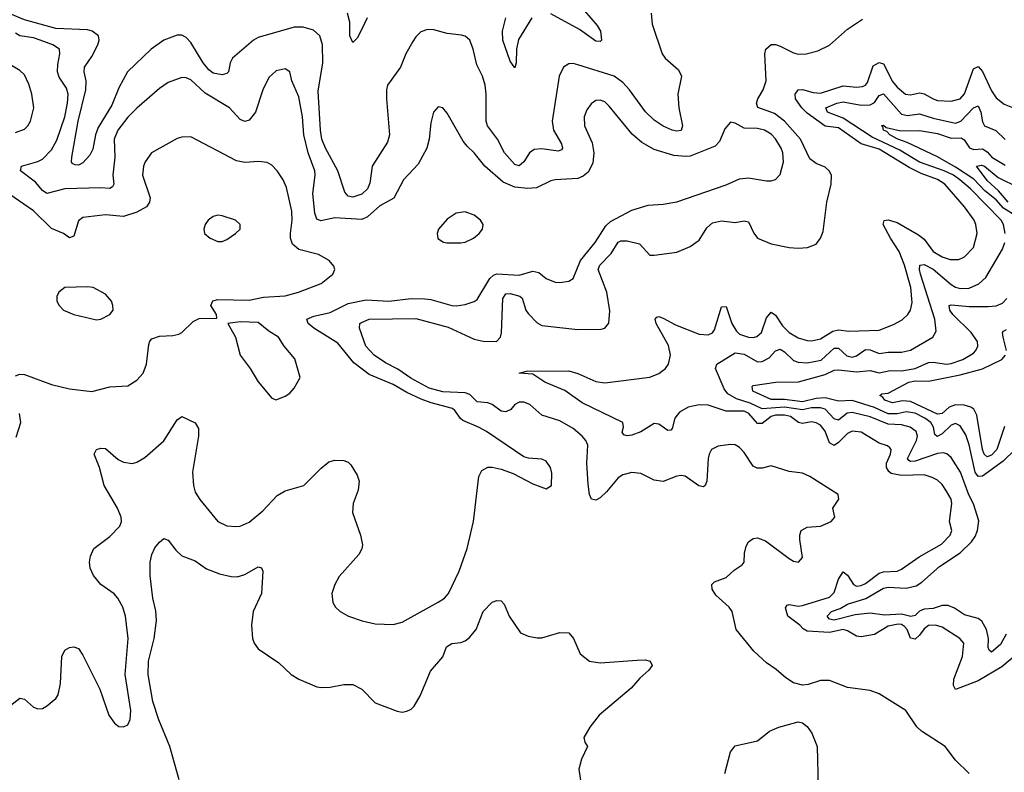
# Model space of a CAD drawing. Header units: inches. Extents: x 1694797 to 1849917, y 907313 to 1017959.
# Tile 511 of 656: x 1755169 to 1759547, y 1001815 to 1005161. Entities that reach past the tile are written whole.
import ezdxf

# ---------------------------------------------------------------- set-up
doc = ezdxf.new("R2010")
doc.units = ezdxf.units.IN
doc.header["$MEASUREMENT"] = 0
doc.layers.add('B7050', color=7, linetype='Continuous')

msp = doc.modelspace()

# ---------------------------------------------------------------- linework, layer by layer
at = {"layer": 'B7050', "color": 5}
for points, elevation in [([(1757977.2, 1005190), (1757981.2, 1005141.2), (1758025.6, 1005010), (1758039, 1004990), (1758097.7, 1004937.7), (1758111.2, 1004910), (1758094.6, 1004830), (1758099.1, 1004770), (1758115.9, 1004690), (1758110, 1004668.1), (1758090, 1004665.3), (1758070, 1004669.9), (1758030, 1004688.6), (1757990, 1004714.6), (1757952, 1004752), (1757881, 1004850), (1757850, 1004882.1), (1757811.4, 1004910), (1757650, 1004961.2), (1757630, 1004966.3), (1757610, 1004965.3), (1757587.1, 1004950), (1757567.9, 1004910), (1757535.9, 1004710), (1757541.7, 1004670), (1757577.8, 1004610), (1757582.9, 1004590), (1757577.9, 1004582.1), (1757563.1, 1004576.9), (1757490, 1004586.7), (1757456.2, 1004583.8), (1757436.1, 1004570), (1757410, 1004528.9), (1757390, 1004512.2), (1757370, 1004517), (1757324, 1004570), (1757293.9, 1004630), (1757249, 1004690), (1757243.4, 1004710), (1757243.2, 1004830), (1757238, 1004870), (1757226.2, 1004910), (1757200.9, 1004960.9), (1757185.9, 1005030), (1757170, 1005069.7), (1757150, 1005087.6), (1757132.9, 1005092.9), (1757070, 1005100.2), (1757010, 1005116.4), (1756982.7, 1005117.4), (1756953, 1005107), (1756930, 1005085.1), (1756916.3, 1005063.7), (1756885.4, 1005010), (1756862.9, 1004950), (1756805, 1004870), (1756800.5, 1004850), (1756800.6, 1004810), (1756812.8, 1004650), (1756803.8, 1004616.2), (1756736.4, 1004510), (1756725.9, 1004434.1), (1756715.3, 1004410), (1756690, 1004385.2), (1756650, 1004372.9), (1756630, 1004376.9), (1756614.6, 1004394.6), (1756583.7, 1004490), (1756529.1, 1004590), (1756512.8, 1004630), (1756506.5, 1004670), (1756496.4, 1004843.6), (1756516.5, 1004970), (1756515.3, 1005050), (1756503.9, 1005090), (1756475.2, 1005115.2), (1756430, 1005128.6), (1756390, 1005127.3), (1756230, 1005081.6), (1756208.9, 1005070), (1756114.7, 1004990), (1756105, 1004970), (1756097.3, 1004930), (1756090, 1004921.7), (1756070, 1004915.7), (1756030, 1004923.8), (1756010, 1004938.7), (1755984.3, 1004970), (1755930, 1005059.8), (1755910, 1005082.7), (1755890, 1005092), (1755870, 1005091.9), (1755810, 1005070.5), (1755753.4, 1005030), (1755649, 1004930), (1755610, 1004857.8), (1755578.4, 1004781.6), (1755517.7, 1004682.3), (1755506.3, 1004650), (1755493.7, 1004586.3), (1755481.7, 1004558.3), (1755450, 1004524.7), (1755430, 1004515.2), (1755415.5, 1004515.5), (1755402.6, 1004522.6), (1755398.9, 1004530), (1755400.5, 1004550), (1755429.5, 1004709.5), (1755462.9, 1004850), (1755464.1, 1004890), (1755455.8, 1004930), (1755456.7, 1004950), (1755490, 1004997.1), (1755516, 1005050), (1755522.6, 1005070), (1755519.8, 1005090), (1755490.9, 1005110), (1755470, 1005115.8), (1755330, 1005121.9), (1755190, 1005160.8), (1755127.4, 1005187.4)], 720), ([(1756714, 1005170), (1756690, 1005118.8), (1756670, 1005079.8), (1756650, 1005059.1), (1756637.4, 1005090), (1756636.8, 1005150), (1756626, 1005190)], 680), ([(1757680.3, 1005200.3), (1757736, 1005136), (1757751.2, 1005110), (1757755.5, 1005070), (1757750, 1005064), (1757730, 1005065.5), (1757657.6, 1005117.6), (1757530, 1005187.7)], 680), ([(1759390, 1001809.6), (1759329.9, 1001869.9), (1759283.5, 1001930), (1759178, 1001998), (1759157, 1002017), (1759108.2, 1002090), (1758990, 1002163.7), (1758950, 1002178.6), (1758850, 1002192.8), (1758770, 1002223.5), (1758730, 1002223.1), (1758674.5, 1002205.5), (1758650, 1002202.7), (1758610, 1002213.1), (1758574.7, 1002234.7), (1758532.7, 1002272.7), (1758490, 1002302), (1758433.7, 1002353.7), (1758355.1, 1002450), (1758337.3, 1002530), (1758323.5, 1002550), (1758263.6, 1002603.6), (1758247.2, 1002630), (1758246, 1002650), (1758257.5, 1002662.5), (1758310, 1002680.8), (1758346.3, 1002713.7), (1758381.9, 1002738.1), (1758390.5, 1002750), (1758391.7, 1002790), (1758399.2, 1002820.8), (1758410, 1002839.4), (1758430, 1002854.7), (1758450, 1002857.4), (1758485, 1002845), (1758590, 1002766.5), (1758610, 1002754.3), (1758631.6, 1002750), (1758649.8, 1002770.2), (1758637.8, 1002850), (1758637.5, 1002870), (1758643.8, 1002890), (1758670, 1002905.4), (1758730, 1002909.7), (1758777.3, 1002930), (1758792.8, 1002950), (1758784.7, 1002990), (1758811.3, 1003030), (1758807.3, 1003050), (1758682, 1003130), (1758650, 1003145.2), (1758590, 1003153.1), (1758510, 1003178.1), (1758470, 1003166.9), (1758447.4, 1003167.4), (1758430, 1003176.8), (1758390, 1003237.7), (1758370, 1003259.1), (1758350, 1003271.1), (1758330, 1003273.3), (1758274.1, 1003265.9), (1758244.2, 1003250), (1758233.9, 1003230), (1758230.1, 1003209.9), (1758224.5, 1003110), (1758216.8, 1003090), (1758210, 1003084.5), (1758188.6, 1003088.6), (1758127.7, 1003132.3), (1758110, 1003135.2), (1758090, 1003131.5), (1758030, 1003107.7), (1757990, 1003114.3), (1757930, 1003143.7), (1757890, 1003147.9), (1757850, 1003137.4), (1757830, 1003125), (1757778.4, 1003061.6), (1757750, 1003036), (1757730, 1003025.9), (1757712, 1003030), (1757702.3, 1003050), (1757696.1, 1003096.1), (1757691.2, 1003190), (1757695.5, 1003270), (1757686.1, 1003290), (1757669.2, 1003310), (1757630, 1003344), (1757570, 1003377.5), (1757490, 1003402.5), (1757437.4, 1003450), (1757410, 1003460.6), (1757390, 1003461.4), (1757370, 1003449.8), (1757352.1, 1003427.9), (1757330, 1003417.9), (1757310, 1003421.6), (1757270, 1003450.3), (1757250, 1003457.9), (1757202.6, 1003462.6), (1757170, 1003494.7), (1757150, 1003503), (1757050, 1003506.1), (1756990, 1003523.6), (1756908.2, 1003568.2), (1756850, 1003608.1), (1756795.6, 1003635.6), (1756745.7, 1003670), (1756708.5, 1003710), (1756679.8, 1003790), (1756681.4, 1003810), (1756685.7, 1003814.3), (1756722.7, 1003830), (1756930, 1003833), (1757074.2, 1003794.2), (1757190, 1003741.3), (1757230, 1003732.7), (1757289.2, 1003730.8), (1757306.8, 1003750), (1757311.6, 1003768.4), (1757317.8, 1003922.2), (1757330, 1003941.9), (1757350, 1003943.9), (1757392, 1003932), (1757403.2, 1003923.2), (1757419.7, 1003870), (1757430, 1003854.6), (1757470, 1003813.7), (1757490, 1003802.2), (1757650, 1003784), (1757753.9, 1003786.1), (1757770, 1003790.3), (1757788, 1003812), (1757793.3, 1003866.7), (1757779.7, 1003950), (1757741.4, 1004050), (1757748.9, 1004070), (1757798.4, 1004121.6), (1757830, 1004172.6), (1757842.2, 1004177.8), (1757870, 1004178.2), (1757924.3, 1004164.3), (1757970, 1004114.9), (1757990, 1004114), (1758090, 1004128), (1758150, 1004152.8), (1758190, 1004181.5), (1758224.5, 1004235.5), (1758250, 1004258.1), (1758290, 1004267.2), (1758350, 1004260.1), (1758390, 1004266.3), (1758410, 1004262.3), (1758432.4, 1004212.4), (1758450, 1004190.3), (1758510, 1004165.2), (1758590, 1004149), (1758630, 1004146), (1758671.1, 1004148.9), (1758710, 1004163.8), (1758730, 1004190.6), (1758740.8, 1004219.2), (1758757, 1004350), (1758777.1, 1004430), (1758778.7, 1004470), (1758768.4, 1004490), (1758750, 1004506.2), (1758710, 1004522.1), (1758682, 1004542), (1758639.9, 1004630), (1758568.9, 1004710), (1758524.5, 1004744.5), (1758450.7, 1004770.7), (1758445.1, 1004790), (1758451.1, 1004810), (1758475, 1004850), (1758488.6, 1004890), (1758482.3, 1005010), (1758486.3, 1005030), (1758510, 1005051.6), (1758530, 1005050.4), (1758550, 1005043.2), (1758610, 1005013.2), (1758630, 1005007.6), (1758665.2, 1005010), (1758717.7, 1005022.3), (1758770, 1005048.1), (1758850, 1005119.7), (1758915.8, 1005164.2)], 720), ([(1757446.4, 1005170), (1757386.9, 1005073.1), (1757377.8, 1005030), (1757376.8, 1004970), (1757370, 1004947.8), (1757350, 1004976.4), (1757317.1, 1005070), (1757315.7, 1005110), (1757330.5, 1005170)], 680), ([(1755116.6, 1002103.4), (1755170, 1002145.5), (1755190, 1002140.5), (1755230, 1002105.5), (1755250, 1002098), (1755270, 1002099.1), (1755289, 1002110), (1755330, 1002144), (1755339.7, 1002160.3), (1755351.1, 1002210), (1755356.4, 1002330), (1755370, 1002359.1), (1755390, 1002370.7), (1755410, 1002373.4), (1755430, 1002365.5), (1755450, 1002336.3), (1755524.9, 1002184.9), (1755565.7, 1002070), (1755590, 1002034), (1755610, 1002019.1), (1755630, 1002017.3), (1755650, 1002026.8), (1755660.7, 1002050), (1755663.5, 1002090), (1755638.7, 1002250), (1755651.4, 1002410), (1755638.9, 1002510), (1755627.6, 1002550), (1755605.7, 1002590), (1755589, 1002609), (1755530, 1002649.7), (1755497.4, 1002690), (1755482.5, 1002722.5), (1755479.7, 1002750), (1755483.7, 1002776.3), (1755498.4, 1002810), (1755570, 1002863.1), (1755615.1, 1002910), (1755621.6, 1002930), (1755619.7, 1002950), (1755603.5, 1002990), (1755544.1, 1003090), (1755523.5, 1003170), (1755500.7, 1003230), (1755510, 1003250.4), (1755530, 1003256.5), (1755550, 1003254.3), (1755606.4, 1003206.4), (1755630, 1003193.8), (1755670, 1003188.9), (1755690, 1003193.7), (1755725.1, 1003214.9), (1755810, 1003288.5), (1755870, 1003382.8), (1755890, 1003397.3), (1755948.7, 1003368.7), (1755963.9, 1003343.9), (1755963.6, 1003310), (1755937.2, 1003150), (1755941.8, 1003090), (1755950, 1003060.7), (1755970, 1003028), (1756050, 1002930.5), (1756090, 1002911.8), (1756130, 1002907.6), (1756150, 1002910.3), (1756190, 1002927.4), (1756250, 1002978), (1756313.7, 1003046.3), (1756350, 1003066.7), (1756432.3, 1003090), (1756510, 1003168.2), (1756544.1, 1003195.9), (1756570, 1003203.7), (1756610, 1003202), (1756630, 1003194.4), (1756641.6, 1003181.6), (1756670, 1003136.3), (1756678.3, 1003110), (1756674.6, 1003070), (1756652.2, 1003010), (1756648.7, 1002970), (1756684.6, 1002870), (1756692.9, 1002827.1), (1756690, 1002809), (1756676.7, 1002783.3), (1756590, 1002686), (1756570.4, 1002650), (1756557.1, 1002610), (1756562, 1002570), (1756573.4, 1002550), (1756594, 1002530), (1756630.8, 1002510), (1756691.5, 1002488.5), (1756750, 1002474.9), (1756830, 1002471.8), (1756870, 1002483.1), (1757030, 1002571.3), (1757057.4, 1002590), (1757075.6, 1002610), (1757122.7, 1002710), (1757158.7, 1002810), (1757186.2, 1002930), (1757209.8, 1003130), (1757223.3, 1003156.7), (1757250, 1003171.7), (1757270, 1003171.7), (1757310, 1003162.3), (1757363.8, 1003143.8), (1757450, 1003097.3), (1757510, 1003076), (1757533.2, 1003090), (1757534.8, 1003145.2), (1757529.4, 1003170), (1757510, 1003198), (1757490, 1003207), (1757431.6, 1003211.6), (1757410, 1003218), (1757245.1, 1003330), (1757209.6, 1003350), (1757139.5, 1003379.5), (1757128.5, 1003388.5), (1757104.3, 1003424.3), (1757092.8, 1003432.8), (1756997.8, 1003457.8), (1756954.3, 1003474.3), (1756890, 1003504.3), (1756830, 1003539.4), (1756723.4, 1003583.4), (1756655.4, 1003635.4), (1756583.9, 1003723.9), (1756476.2, 1003790), (1756451.9, 1003810), (1756446, 1003830), (1756476.2, 1003843.8), (1756550, 1003859.6), (1756630, 1003899.9), (1756710, 1003916.3), (1756810.4, 1003909.6), (1756910, 1003921.3), (1756970, 1003920.7), (1756997, 1003917), (1757090, 1003890.2), (1757111.4, 1003888.6), (1757150, 1003895.5), (1757190, 1003907.8), (1757202.9, 1003917.1), (1757259.9, 1004010), (1757275.1, 1004024.9), (1757290, 1004031.5), (1757390, 1004026.1), (1757450, 1004043.3), (1757476.7, 1004036.7), (1757510, 1004010.3), (1757550, 1003994.7), (1757570, 1003992.4), (1757610, 1003998.3), (1757630, 1004010.4), (1757663, 1004090), (1757727.9, 1004170), (1757775, 1004245), (1757796.2, 1004263.8), (1757890, 1004314), (1757962.7, 1004337.3), (1758030, 1004340.7), (1758090, 1004351.5), (1758310, 1004427.1), (1758370, 1004454.4), (1758410, 1004458.4), (1758490, 1004444.2), (1758510, 1004444.4), (1758530, 1004450.4), (1758550, 1004473.4), (1758564.2, 1004530), (1758561.7, 1004570), (1758555.2, 1004590), (1758530, 1004631.3), (1758510, 1004651.8), (1758481.1, 1004670), (1758450, 1004677.2), (1758390, 1004678.4), (1758350, 1004700.7), (1758330, 1004706), (1758303.9, 1004676.1), (1758280.4, 1004619.6), (1758261.3, 1004598.7), (1758150, 1004554.9), (1758130, 1004552.7), (1758078.1, 1004558.2), (1757990, 1004584.2), (1757935.4, 1004615.4), (1757892.2, 1004652.2), (1757790, 1004776.9), (1757770, 1004795.6), (1757750, 1004804), (1757730, 1004802), (1757710, 1004787.3), (1757690, 1004760.9), (1757678, 1004730), (1757680.9, 1004690), (1757713.8, 1004613.8), (1757721.1, 1004570), (1757716.9, 1004523.1), (1757696.2, 1004483.8), (1757674.3, 1004465.7), (1757650, 1004454.6), (1757550, 1004449.7), (1757530, 1004445.1), (1757466.3, 1004413.7), (1757428.8, 1004411.2), (1757370, 1004416.6), (1757318.6, 1004438.6), (1757237.6, 1004510), (1757189.8, 1004569.8), (1757158.3, 1004598.3), (1757140.9, 1004620.9), (1757070, 1004745.2), (1757050, 1004769), (1757030, 1004773.2), (1757008.2, 1004750), (1756997.3, 1004702.7), (1756990.3, 1004630), (1756979.6, 1004590), (1756940.8, 1004519.2), (1756876, 1004450), (1756832.1, 1004367.9), (1756770, 1004333), (1756715.8, 1004284.2), (1756690, 1004272.6), (1756570, 1004279.9), (1756507.7, 1004267.7), (1756490, 1004274.3), (1756481.6, 1004301.6), (1756472.1, 1004387.9), (1756483.2, 1004470), (1756481.5, 1004490), (1756452.3, 1004570), (1756432.3, 1004650), (1756426.4, 1004730), (1756410, 1004818), (1756378.5, 1004890), (1756369.7, 1004929.7), (1756350, 1004943), (1756310, 1004933.3), (1756276.5, 1004903.5), (1756250, 1004849.6), (1756217.4, 1004750), (1756190, 1004714.8), (1756170, 1004709), (1756150, 1004718), (1756102.3, 1004770), (1755994.3, 1004834.3), (1755930, 1004893.2), (1755910, 1004902.5), (1755890, 1004904.1), (1755830, 1004881.8), (1755790, 1004855.1), (1755690, 1004767.7), (1755650, 1004727.9), (1755605.4, 1004670), (1755589.7, 1004630), (1755592.6, 1004550), (1755584, 1004470), (1755587.3, 1004430), (1755581.1, 1004418.9), (1755569.3, 1004410.7), (1755530, 1004413.9), (1755370, 1004409.1), (1755290, 1004387.8), (1755270, 1004401.5), (1755239, 1004439), (1755172.8, 1004490), (1755177.6, 1004510), (1755250, 1004530.1), (1755270, 1004541.5), (1755310, 1004582.1), (1755334.6, 1004625.4), (1755369.9, 1004729.9), (1755381.7, 1004790), (1755384.1, 1004830), (1755377.3, 1004857.3), (1755345.1, 1004905.1), (1755337.7, 1004930), (1755338.6, 1004961.4), (1755348.2, 1005010), (1755346.4, 1005030), (1755316.3, 1005050), (1755260.4, 1005070), (1755230, 1005079.9), (1755169.9, 1005089.9), (1755150, 1005101.2)], 740), ([(1755150, 1004659.6), (1755190, 1004674), (1755206, 1004690), (1755216.9, 1004710), (1755232.3, 1004770), (1755223.5, 1004830), (1755210, 1004874), (1755190, 1004915.8), (1755170, 1004935.3), (1755110, 1004970.8)], 760), ([(1759655.2, 1002384.8), (1759535.3, 1002284.7), (1759430, 1002221.9), (1759330, 1002184.2), (1759321.1, 1002201.1), (1759322.3, 1002230), (1759360.9, 1002330), (1759366.2, 1002390), (1759348.4, 1002410), (1759270, 1002460.5), (1759241.2, 1002470), (1759210, 1002468.7), (1759190, 1002453.3), (1759170, 1002424.9), (1759150, 1002407), (1759130, 1002412.4), (1759114.3, 1002450), (1759103.1, 1002463.1), (1759090, 1002472.6), (1759074.2, 1002474.2), (1759030, 1002465.4), (1758970, 1002427.5), (1758910, 1002417.9), (1758890, 1002420.7), (1758850, 1002443.8), (1758830, 1002449.9), (1758770, 1002437.4), (1758670, 1002443.3), (1758652.5, 1002452.5), (1758638.2, 1002470), (1758583.6, 1002510), (1758574, 1002546), (1758581.4, 1002558.6), (1758590, 1002561.6), (1758630, 1002553.3), (1758650, 1002556.3), (1758770, 1002594.1), (1758790, 1002615.1), (1758810, 1002674.2), (1758830, 1002706.2), (1758850, 1002691.9), (1758876.8, 1002650), (1758890, 1002642.5), (1758910, 1002645.2), (1758930, 1002655.2), (1758990, 1002700.8), (1759010, 1002707.1), (1759070, 1002709.2), (1759090, 1002718.2), (1759167.4, 1002772.6), (1759267.6, 1002830), (1759306.5, 1002870), (1759312.7, 1002890), (1759302.2, 1002930), (1759314, 1003010), (1759309.9, 1003030), (1759290, 1003064.5), (1759270, 1003094.6), (1759250, 1003113.6), (1759226.4, 1003126.4), (1759190, 1003137.3), (1759090, 1003134.4), (1759044.3, 1003144.3), (1759032.9, 1003152.9), (1759023, 1003170), (1759023.4, 1003190), (1759040.2, 1003230), (1759043.1, 1003250), (1759038, 1003258), (1759026.9, 1003266.9), (1758990, 1003278.4), (1758910, 1003327.2), (1758870, 1003331.9), (1758850, 1003322), (1758810, 1003281.3), (1758790, 1003268.5), (1758770, 1003280.2), (1758750, 1003332.6), (1758730, 1003358.5), (1758710, 1003369.4), (1758690, 1003373.3), (1758650, 1003366.1), (1758631.1, 1003371.1), (1758596.7, 1003396.7), (1758570, 1003403.7), (1758530, 1003402.5), (1758510, 1003397.4), (1758470, 1003366), (1758450, 1003366), (1758410.7, 1003410.7), (1758390, 1003420.8), (1758310, 1003420.2), (1758230, 1003448.1), (1758190, 1003449.2), (1758141.8, 1003438.2), (1758103, 1003417), (1758081.8, 1003390), (1758070, 1003344.5), (1758063.4, 1003336.6), (1758050, 1003334.7), (1758010, 1003363.8), (1757990, 1003366.2), (1757930, 1003329.4), (1757890, 1003314.1), (1757870, 1003311.6), (1757855.4, 1003315.4), (1757847.5, 1003327.5), (1757853.1, 1003350), (1757850, 1003371.2), (1757670, 1003458.6), (1757592.9, 1003512.9), (1757504.3, 1003550), (1757450, 1003585.4), (1757389.4, 1003590), (1757422, 1003598), (1757610, 1003600.2), (1757650, 1003588.2), (1757730, 1003552.1), (1757770, 1003546.7), (1757970, 1003571.6), (1758010, 1003588.3), (1758039.7, 1003610), (1758053.7, 1003630), (1758062.7, 1003670), (1758053, 1003713), (1757999.2, 1003810), (1757994.8, 1003830), (1758001.9, 1003838.1), (1758010, 1003841.1), (1758030, 1003834.2), (1758084.3, 1003804.3), (1758190, 1003763.5), (1758230, 1003760.2), (1758250, 1003769.1), (1758257.6, 1003782.4), (1758290, 1003884.9), (1758310, 1003886), (1758335.7, 1003810), (1758356.2, 1003776.2), (1758370, 1003763.7), (1758410, 1003750.1), (1758430, 1003748), (1758447.1, 1003752.9), (1758466.5, 1003770), (1758490, 1003835.8), (1758510, 1003861.1), (1758530, 1003847.2), (1758560.9, 1003800.9), (1758590, 1003770.1), (1758630, 1003747.3), (1758670, 1003734.8), (1758690, 1003733.6), (1758730, 1003743.1), (1758784, 1003776), (1758810, 1003782.6), (1758855.9, 1003775.9), (1758990, 1003781.3), (1759054.5, 1003805.5), (1759092.9, 1003827.1), (1759117.1, 1003850), (1759129.8, 1003870), (1759136.7, 1003903.3), (1759131.6, 1003970), (1759103.4, 1004070), (1759079.8, 1004130), (1759040.1, 1004190), (1759007.8, 1004250), (1759011.8, 1004268.2), (1759030, 1004271.3), (1759070, 1004259.4), (1759165, 1004205), (1759190, 1004185.7), (1759230, 1004130.8), (1759270, 1004107.2), (1759305.6, 1004094.4), (1759344.7, 1004095.3), (1759370, 1004106.7), (1759410, 1004149), (1759425.4, 1004210), (1759420.6, 1004250), (1759412, 1004270), (1759369.8, 1004330), (1759281.7, 1004430), (1759250, 1004451.2), (1759177.1, 1004477.1), (1759123.4, 1004503.4), (1758990, 1004585.7), (1758909.6, 1004609.6), (1758810, 1004680.1), (1758750, 1004687.2), (1758670, 1004746.1), (1758646.9, 1004770), (1758618.8, 1004810), (1758617.1, 1004830), (1758630, 1004850.1), (1758650, 1004851.3), (1758697.1, 1004837.1), (1758730, 1004835.2), (1758830, 1004866.9), (1758890, 1004860.8), (1758916, 1004864), (1758930, 1004870.1), (1758937.9, 1004882.1), (1758964.2, 1004955.8), (1758990, 1004971.3), (1759010, 1004965.1), (1759050, 1004886.7), (1759070, 1004860.7), (1759106.7, 1004830), (1759130, 1004826.9), (1759170, 1004835.5), (1759190, 1004831.8), (1759230, 1004809.1), (1759250, 1004802.7), (1759310, 1004798.9), (1759350, 1004809.5), (1759370, 1004831.8), (1759410, 1004943.2), (1759430, 1004952.9), (1759450, 1004930.9), (1759490, 1004845.6), (1759510, 1004814.4), (1759546, 1004786.1), (1759590, 1004767.3)], 680), ([(1759549.9, 1004210), (1759542.7, 1004250), (1759532.8, 1004270), (1759395.6, 1004410), (1759349.2, 1004450), (1759321.3, 1004470), (1759279.7, 1004490), (1759170, 1004527.5), (1759081.4, 1004581.4), (1758959, 1004639), (1758830, 1004723.4), (1758761, 1004750), (1758753.8, 1004770), (1758802.7, 1004790), (1758830, 1004796.1), (1758910, 1004781.9), (1758950, 1004783.1), (1758970, 1004792.9), (1758990, 1004823.8), (1759010, 1004831.5), (1759090, 1004741.5), (1759115.6, 1004735.6), (1759170, 1004742.5), (1759230, 1004722.9), (1759330, 1004701.9), (1759353.9, 1004710), (1759410, 1004768.9), (1759430, 1004778), (1759442.1, 1004750), (1759450, 1004706.7), (1759459.2, 1004690), (1759508.5, 1004668.5), (1759550, 1004628.3)], 660), ([(1759594.8, 1004290), (1759543.1, 1004323.1), (1759510, 1004359.8), (1759460.6, 1004400.6), (1759411.7, 1004451.7), (1759330, 1004506.3), (1759250, 1004550.9), (1759115, 1004615), (1759073.3, 1004630), (1759037.7, 1004650), (1759024.6, 1004664.6), (1759009.1, 1004670), (1759006.7, 1004686.7), (1759000.9, 1004690), (1759010, 1004692.5), (1759021.8, 1004681.8), (1759087.2, 1004667.2), (1759170, 1004668.9), (1759250, 1004655.9), (1759310, 1004634.5), (1759355.4, 1004635.4), (1759367.7, 1004627.7), (1759391.3, 1004591.3), (1759410, 1004583.9), (1759450, 1004586.5), (1759470, 1004574.4), (1759491.6, 1004550), (1759550, 1004514.4)], 640), ([(1755150, 1003577.3), (1755170, 1003585.5), (1755190, 1003584.4), (1755310, 1003539.6), (1755390, 1003520.9), (1755490, 1003508), (1755570, 1003528.9), (1755650, 1003534), (1755690, 1003558.4), (1755718, 1003590), (1755732.9, 1003630), (1755743.1, 1003716.9), (1755747.9, 1003732.1), (1755757.3, 1003742.8), (1755790, 1003754.6), (1755850, 1003757.4), (1755876.3, 1003763.7), (1755890, 1003770.4), (1755940.4, 1003819.6), (1755967.3, 1003832.8), (1756046, 1003834), (1756044, 1003850), (1756019.5, 1003890), (1756028.1, 1003911.9), (1756050, 1003917.1), (1756190, 1003914.9), (1756252.7, 1003927.3), (1756350, 1003933.8), (1756409.3, 1003950), (1756510, 1003989.1), (1756560.7, 1004030), (1756569.6, 1004050), (1756565.8, 1004065.8), (1756544.5, 1004090), (1756497.8, 1004117.8), (1756410, 1004140.3), (1756382.7, 1004162.7), (1756373.6, 1004190), (1756372.6, 1004210), (1756379.9, 1004270), (1756378.6, 1004310), (1756355.5, 1004415.5), (1756340.9, 1004450), (1756314, 1004490), (1756290, 1004514.7), (1756270, 1004526.6), (1756230.9, 1004530.9), (1756170, 1004525.7), (1756133.2, 1004533.2), (1755930, 1004640.5), (1755890, 1004639.7), (1755870, 1004632.8), (1755754.9, 1004570), (1755727.2, 1004530), (1755719.6, 1004510), (1755715.2, 1004470), (1755749.4, 1004370), (1755746.8, 1004350), (1755732.3, 1004330), (1755690, 1004305.2), (1755630, 1004286.5), (1755550, 1004294.4), (1755450, 1004282), (1755430, 1004266.6), (1755410, 1004199.5), (1755390, 1004191.2), (1755363.5, 1004210), (1755310, 1004233.1), (1755230, 1004311.9), (1755100.9, 1004400.9)], 760), ([(1759563.2, 1004350), (1759520.8, 1004400.9), (1759470, 1004445.8), (1759422.3, 1004510), (1759445.4, 1004514.6), (1759458.9, 1004510), (1759519.4, 1004459.4), (1759610, 1004414.7)], 620), ([(1759554.6, 1002430), (1759530, 1002384.3), (1759490, 1002349.9), (1759478.6, 1002358.6), (1759475.5, 1002370), (1759475.7, 1002410), (1759466.9, 1002450), (1759446.6, 1002486.6), (1759430, 1002499.6), (1759370, 1002515.5), (1759325, 1002545), (1759296.9, 1002556.9), (1759270, 1002557.6), (1759230, 1002544.2), (1759190, 1002540.8), (1759170, 1002531.3), (1759150, 1002512.1), (1759131.6, 1002508.4), (1759090, 1002519), (1759013.6, 1002513.6), (1758950, 1002522.5), (1758884, 1002516), (1758790, 1002492.3), (1758770, 1002496.8), (1758759.4, 1002510), (1758778.7, 1002530), (1758816.4, 1002543.6), (1758850, 1002563.4), (1758931.5, 1002588.5), (1759010, 1002634.3), (1759030, 1002637.8), (1759110, 1002633.7), (1759155.4, 1002644.6), (1759179.4, 1002660.6), (1759258.3, 1002730), (1759350, 1002790.6), (1759400, 1002840), (1759416.6, 1002863.4), (1759427.4, 1002890), (1759433.4, 1002933.4), (1759409, 1003009), (1759388.2, 1003048.2), (1759351.2, 1003150), (1759310, 1003215.3), (1759290.8, 1003230.8), (1759274.9, 1003234.9), (1759250, 1003232.9), (1759150, 1003198.8), (1759130, 1003196.9), (1759121.8, 1003201.8), (1759116.2, 1003210), (1759155.5, 1003290), (1759160.1, 1003310), (1759155.3, 1003330), (1759128.6, 1003350), (1759090, 1003359.9), (1759030, 1003363.7), (1758950, 1003395.2), (1758870, 1003415.4), (1758848.2, 1003411.8), (1758810, 1003381.5), (1758790, 1003387.2), (1758750.4, 1003430), (1758730, 1003436.3), (1758690, 1003435.5), (1758650, 1003426.3), (1758570, 1003439.2), (1758470, 1003431.5), (1758416.8, 1003456.8), (1758355.7, 1003475.7), (1758318.1, 1003498.1), (1758300.5, 1003520.5), (1758262.4, 1003610), (1758268.4, 1003630), (1758350, 1003680.9), (1758390, 1003673.6), (1758450, 1003640.6), (1758470, 1003641.4), (1758501.5, 1003658.5), (1758530, 1003689.4), (1758550, 1003697.2), (1758570, 1003685), (1758610, 1003646.6), (1758630, 1003639.2), (1758670, 1003635.1), (1758732.5, 1003647.5), (1758790, 1003700.3), (1758810, 1003700.9), (1758846.7, 1003666.7), (1758870, 1003661.5), (1758890, 1003666.2), (1758930, 1003695.4), (1758950, 1003693.3), (1758990, 1003677.1), (1759030, 1003683.4), (1759090, 1003682.9), (1759130, 1003692.1), (1759228.2, 1003750), (1759243.9, 1003776.1), (1759237.8, 1003830), (1759174.7, 1004030), (1759169.5, 1004050.5), (1759170.7, 1004069.3), (1759190, 1004073.6), (1759230, 1004052.6), (1759310, 1003983.9), (1759330, 1003971.6), (1759350, 1003965.5), (1759390, 1003967.5), (1759432.8, 1003987.2), (1759464.8, 1004015.2), (1759538.9, 1004141.1), (1759548.6, 1004170)], 660), ([(1759595.5, 1003250), (1759542, 1003198), (1759450, 1003131.5), (1759430, 1003130.4), (1759416.5, 1003150), (1759390.5, 1003270.5), (1759375.1, 1003315.1), (1759350, 1003355.8), (1759330, 1003365.9), (1759310, 1003359.1), (1759270, 1003320.6), (1759247.6, 1003307.6), (1759237.4, 1003317.4), (1759231.4, 1003350), (1759220.4, 1003370), (1759193.3, 1003390), (1759150, 1003412.1), (1759110, 1003417.2), (1759070, 1003408.4), (1759030, 1003409.7), (1758970, 1003437.2), (1758870, 1003467.7), (1758810, 1003464.7), (1758750, 1003480.1), (1758710, 1003476.8), (1758650, 1003462.8), (1758570, 1003472.4), (1758510, 1003472.3), (1758427.9, 1003510), (1758425.2, 1003530), (1758430, 1003535.4), (1758530.1, 1003550.1), (1758631.3, 1003551.3), (1758750, 1003583.7), (1758790, 1003602.9), (1758810, 1003605.1), (1758890, 1003595.1), (1758950, 1003601.8), (1758990, 1003591), (1759038.6, 1003601.4), (1759090, 1003599.7), (1759150, 1003610.4), (1759210, 1003636.9), (1759230, 1003638.8), (1759289.7, 1003629.7), (1759310, 1003632.9), (1759362.4, 1003650), (1759410, 1003678.9), (1759420.7, 1003690), (1759429, 1003710), (1759427, 1003730), (1759399.2, 1003770), (1759317.4, 1003850), (1759304.6, 1003870), (1759301.7, 1003890), (1759310, 1003894.1), (1759390, 1003885.5), (1759474.1, 1003885.9), (1759510.4, 1003889.6), (1759538.8, 1003901.2), (1759557.6, 1003922.4)], 640), ([(1759556.2, 1003690), (1759541.7, 1003750), (1759538.8, 1003770), (1759543.3, 1003776.7), (1759556.6, 1003783.4)], 620), ([(1759547.3, 1003352.7), (1759513.9, 1003250), (1759490, 1003226), (1759470, 1003218.3), (1759456.5, 1003230), (1759450.3, 1003250.3), (1759423.8, 1003403.8), (1759411.6, 1003430), (1759398.5, 1003438.5), (1759368.1, 1003448.1), (1759330, 1003449.6), (1759301, 1003439), (1759270, 1003410.4), (1759250, 1003406.8), (1759130, 1003463.6), (1759093.9, 1003466.1), (1759050, 1003457.2), (1759014.8, 1003470), (1759005, 1003485), (1758993.6, 1003490), (1759002.2, 1003497.8), (1759030, 1003501.3), (1759122.2, 1003550), (1759150, 1003555.7), (1759210, 1003554.9), (1759350, 1003582.2), (1759450.2, 1003609.8), (1759535, 1003650), (1759551.6, 1003670)], 620), ([(1755154, 1003306), (1755173.6, 1003370), (1755167.8, 1003410)], 760), ([(1755877.6, 1001782.4), (1755837.2, 1001930), (1755788.1, 1002048.1), (1755761, 1002130), (1755739.9, 1002250), (1755741.9, 1002310), (1755767.5, 1002410), (1755777, 1002490), (1755773.9, 1002533.9), (1755761, 1002590), (1755748.6, 1002688.6), (1755748.7, 1002750), (1755756.6, 1002783.4), (1755770, 1002813.4), (1755790, 1002839.1), (1755810, 1002854.8), (1755830, 1002846.8), (1755862.8, 1002802.8), (1755890, 1002777.6), (1755950, 1002755.3), (1756000.3, 1002720.3), (1756057, 1002697), (1756110, 1002685.2), (1756135.6, 1002684.4), (1756170, 1002695.4), (1756230, 1002728.5), (1756243.8, 1002723.8), (1756250.3, 1002710), (1756244.2, 1002610), (1756207.2, 1002530), (1756199.3, 1002470), (1756203.8, 1002410), (1756211.3, 1002390), (1756230, 1002364), (1756321.7, 1002301.7), (1756376.4, 1002250), (1756410, 1002228.9), (1756490, 1002195.3), (1756510, 1002192.2), (1756550, 1002194), (1756610, 1002205.7), (1756650, 1002206.4), (1756690, 1002185.5), (1756750, 1002124.4), (1756847.3, 1002087.3), (1756870, 1002083.1), (1756890, 1002086.7), (1756910, 1002096.4), (1756922.4, 1002110), (1756950, 1002155.8), (1756995.7, 1002264.3), (1757051.1, 1002328.9), (1757067.2, 1002372.8), (1757090, 1002388.2), (1757130, 1002392.9), (1757150, 1002400.2), (1757167.2, 1002412.8), (1757198.2, 1002450), (1757230, 1002530.3), (1757270, 1002572.2), (1757290, 1002579.5), (1757310, 1002578), (1757323.4, 1002563.4), (1757346, 1002510), (1757395.8, 1002435.8), (1757430, 1002420.5), (1757470, 1002413), (1757490, 1002413), (1757570, 1002437.1), (1757610, 1002434.8), (1757631, 1002410), (1757661.4, 1002341.4), (1757702, 1002310), (1757750, 1002302.8), (1757913.8, 1002313.8), (1757950, 1002314.9), (1757972, 1002310), (1757981, 1002290), (1757966.8, 1002270), (1757925.9, 1002234.1), (1757887.3, 1002190), (1757746, 1002070), (1757704, 1002016), (1757677.3, 1001970), (1757681, 1001950), (1757693.4, 1001930), (1757666.4, 1001873.6), (1757654.9, 1001830), (1757673, 1001710)], 720), ([(1758304.7, 1001810), (1758330, 1001906), (1758350, 1001933), (1758450, 1001955.5), (1758502.3, 1001997.8), (1758544.6, 1002015.4), (1758630, 1002039.5), (1758650, 1002035.8), (1758670, 1002019.3), (1758690.4, 1001990), (1758714.4, 1001930), (1758718.4, 1001750)], 720)]:
    msp.add_lwpolyline(points, dxfattribs=dict(at, elevation=elevation))
for points, elevation in [([(1756050, 1004291.5), (1756030, 1004287), (1756007.7, 1004270), (1755993.4, 1004250), (1755987.3, 1004230), (1755991, 1004210), (1756016, 1004190), (1756050, 1004175.5), (1756070, 1004174.9), (1756090, 1004184.4), (1756129.3, 1004210), (1756149.3, 1004230), (1756149.3, 1004250), (1756129, 1004270), (1756070, 1004289.6)], 780), ([(1757150, 1004307.3), (1757110, 1004300.7), (1757070, 1004274), (1757030.7, 1004230), (1757024.9, 1004210), (1757028, 1004188), (1757052.8, 1004172.8), (1757068.6, 1004168.6), (1757130, 1004168.5), (1757150, 1004172.4), (1757186, 1004190), (1757212.3, 1004210), (1757226.6, 1004230), (1757229.4, 1004250), (1757218, 1004270), (1757190, 1004291.6)], 760), ([(1755470, 1003972.9), (1755370, 1003971.1), (1755343, 1003950), (1755334, 1003930), (1755334, 1003910), (1755344, 1003890), (1755364, 1003870), (1755409.4, 1003850.6), (1755510, 1003827), (1755530, 1003830.3), (1755569.4, 1003850), (1755584.2, 1003870), (1755584, 1003890), (1755577.4, 1003910), (1755550, 1003941.3), (1755496, 1003970)], 780), ([(1756150, 1003818), (1756094, 1003810), (1756128.2, 1003750), (1756148.7, 1003670), (1756194, 1003610), (1756230, 1003550.6), (1756290, 1003478.8), (1756310, 1003470.8), (1756350, 1003488), (1756370, 1003500.7), (1756390, 1003522.8), (1756416, 1003570), (1756392.9, 1003652.9), (1756345.2, 1003710), (1756319.5, 1003750), (1756276.6, 1003776.6), (1756230, 1003815.6)], 760)]:
    msp.add_lwpolyline(points, close=True, dxfattribs=dict(at, elevation=elevation))

doc.saveas('drawing.dxf')
